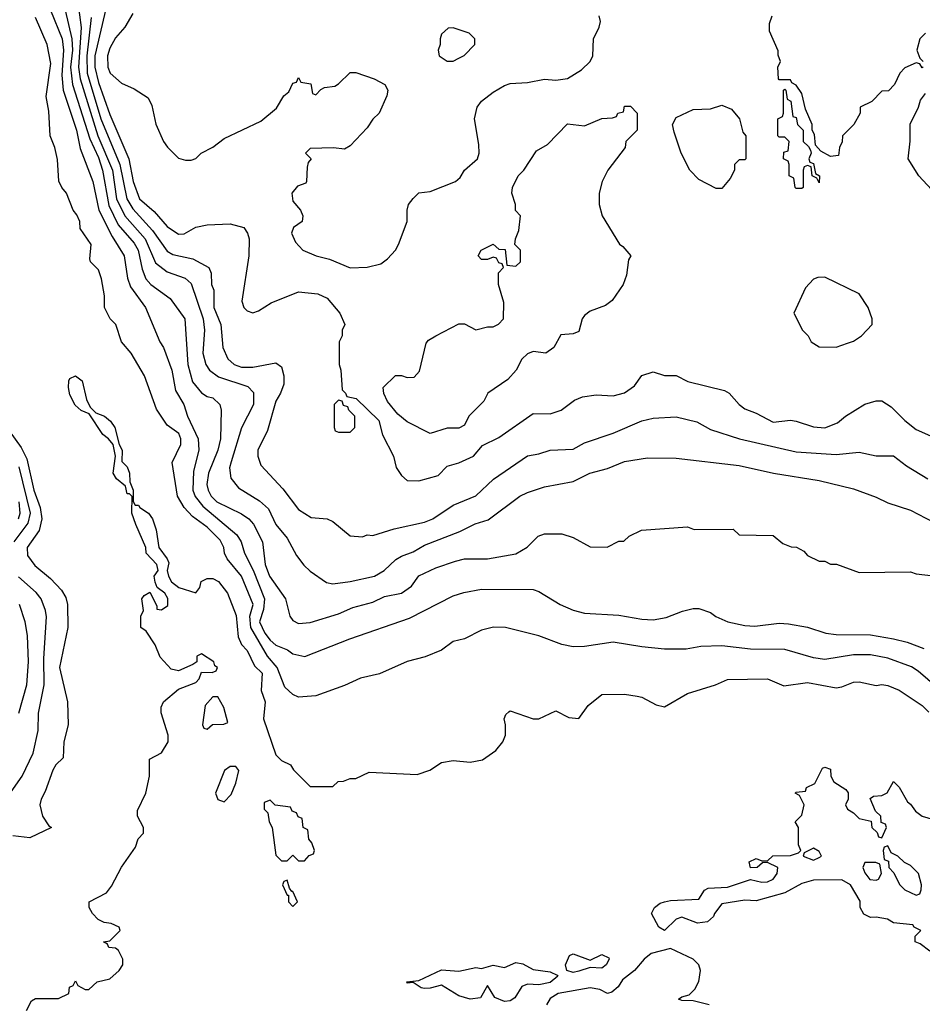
# Model space of a CAD drawing. Header units: inches. Extents: x 2348341 to 2479810, y 460419 to 613669.
# Tile 345 of 656: x 2374955 to 2378111, y 570792 to 574237. Entities that reach past the tile are written whole.
import ezdxf

# ---------------------------------------------------------------- set-up
doc = ezdxf.new("R2010")
doc.units = ezdxf.units.IN
doc.header["$MEASUREMENT"] = 0
doc.layers.add('C3577', color=7, linetype='Continuous')

msp = doc.modelspace()

# ---------------------------------------------------------------- linework, layer by layer
at = {"layer": 'C3577', "color": 2}
for points, elevation in [([(2375157.6, 574297.6), (2375169.2, 574209.2), (2375160.1, 574070), (2375165.7, 574030), (2375227.8, 573830), (2375278.6, 573710), (2375292.8, 573610), (2375322.4, 573550), (2375393.6, 573470), (2375430, 573386), (2375470, 573354), (2375532.7, 573332.7), (2375554.1, 573314.1), (2375595.6, 573190), (2375600.3, 573150), (2375595.3, 573070), (2375605.3, 573030), (2375618.4, 573010), (2375650, 572987), (2375752.9, 572952.9), (2375771.7, 572931.7), (2375772.2, 572890), (2375730, 572809), (2375693.7, 572690), (2375688.5, 572668.5), (2375692.5, 572632.5), (2375719.3, 572599.3), (2375793.3, 572553.3), (2375824.9, 572524.9), (2375850.5, 572470), (2375890, 572422.8), (2375922, 572362), (2375948.3, 572328.3), (2375970, 572306.8), (2376027.9, 572267.9), (2376050, 572262.8), (2376110, 572270.5), (2376195.3, 572290), (2376229.2, 572310), (2376270, 572347.7), (2376290, 572359.3), (2376330, 572374.9), (2376370, 572398.4), (2376493.8, 572446.2), (2376547.2, 572472.8), (2376593.4, 572486.6), (2376704, 572570), (2376730, 572582), (2376790, 572602.8), (2376890, 572621), (2376948, 572650), (2377010, 572666.8), (2377070, 572690.7), (2377150, 572704), (2377250, 572702.8), (2377470, 572677.3), (2377590.5, 572650.5), (2377750, 572624), (2377870, 572594.8), (2377950, 572566), (2377990, 572546), (2378070, 572521), (2378150, 572478.8)], 82), ([(2375259.5, 574290), (2375217.4, 574110), (2375217.7, 574070), (2375230, 574017.3), (2375270, 573904.9), (2375336.5, 573750), (2375351.5, 573670), (2375374, 573610), (2375425.3, 573565.3), (2375470, 573512.7), (2375510, 573486), (2375530, 573487.7), (2375570, 573510.7), (2375610, 573518.8), (2375690, 573522.8), (2375738, 573510), (2375751, 573490), (2375757.3, 573470), (2375756.3, 573410), (2375731.3, 573251.3), (2375738, 573230), (2375750, 573218), (2375770, 573211.3), (2375790, 573218), (2375833.6, 573246.4), (2375930, 573284.7), (2375996.9, 573276.9), (2376030, 573262), (2376074, 573210), (2376092, 573170), (2376082, 573150), (2376082, 573130), (2376072, 573110), (2376071.3, 573030), (2376078, 573010), (2376082, 572942), (2376094, 572930), (2376098, 572918), (2376131.1, 572911.1), (2376210, 572834), (2376223.6, 572783.6), (2376262, 572710), (2376271.3, 572670), (2376290, 572642), (2376310, 572624.7), (2376350, 572622.8), (2376418, 572642), (2376450, 572674), (2376490, 572686), (2376542, 572710), (2376572.7, 572747.3), (2376630, 572774.8), (2376750, 572858.8), (2376810, 572857.3), (2376848, 572870), (2376894.6, 572905.4), (2376923.1, 572916.9), (2376970, 572924), (2377030, 572920.7), (2377070, 572930.7), (2377104.8, 572955.2), (2377130, 572991.3), (2377170, 573004.7), (2377210, 572992), (2377250, 572992), (2377290.9, 572970.9), (2377419.3, 572939.3), (2377436, 572930), (2377470.5, 572890.5), (2377490, 572874.8), (2377530, 572860.5), (2377590, 572828.2), (2377650, 572834.9), (2377670, 572832.4), (2377730, 572812.4), (2377770, 572808.4), (2377814, 572826), (2377842, 572850), (2377910, 572891), (2377950, 572902.8), (2377970, 572902.8), (2378002.5, 572882.5), (2378050, 572834.8), (2378090, 572802.8), (2378150, 572776)], 90), ([(2378190, 571877.1), (2378097.1, 571957.1), (2378072.7, 571972.7), (2377990, 572003.1), (2377930, 572014.6), (2377870, 572014.9), (2377770, 571998.4), (2377730, 572004.4), (2377630, 572032.7), (2377510, 572034.4), (2377410, 572045.5), (2377336.5, 572043.5), (2377285.6, 572034.4), (2377210, 572034), (2377130, 572042), (2377030, 572059.1), (2376930, 572044), (2376890, 572042.8), (2376850, 572050.8), (2376770, 572081), (2376654, 572110), (2376610.9, 572110.9), (2376570, 572101), (2376510, 572071), (2376470, 572061), (2376430, 572031.3), (2376372.9, 572007.1), (2376310, 571991), (2376212.5, 571947.5), (2376146.8, 571933.2), (2376090, 571906.8), (2375990, 571871), (2375930, 571866), (2375910, 571876), (2375881.6, 571901.6), (2375854.9, 571970), (2375821.5, 572010), (2375762.7, 572110), (2375759.3, 572150), (2375771.1, 572191.1), (2375730.2, 572290.2), (2375680.3, 572350), (2375670.3, 572370), (2375668.8, 572390), (2375655.8, 572415.8), (2375610, 572461.3), (2375558.5, 572498.5), (2375530, 572530.5), (2375506.7, 572570), (2375487.9, 572687.9), (2375518, 572750), (2375518, 572770), (2375510.7, 572789.3), (2375470, 572818), (2375433.4, 572873.4), (2375390.8, 572990), (2375344, 573070), (2375310.5, 573110), (2375290.8, 573170), (2375271, 573190), (2375251, 573230), (2375250.6, 573270.6), (2375241, 573330), (2375230, 573362), (2375202, 573390), (2375199.6, 573399.6), (2375204.7, 573450), (2375166.4, 573506.4), (2375164.7, 573530), (2375154.4, 573554.4), (2375142, 573570), (2375118, 573630), (2375102, 573650), (2375092, 573672), (2375087.3, 573747.3), (2375078, 573790), (2375060.7, 573830), (2375056.8, 573916.8), (2375047.5, 573967.5), (2375063.8, 574083.8), (2375050.6, 574150), (2375010, 574244.7)], 70), ([(2375062.7, 574270), (2375103.5, 574170), (2375108.3, 574130), (2375102.3, 574042.3), (2375106.9, 573990), (2375153.4, 573850), (2375166.5, 573786.5), (2375210.2, 573670), (2375231.3, 573570), (2375277.5, 573477.5), (2375319.5, 573410), (2375331.7, 573331.7), (2375341.7, 573301.7), (2375394.9, 573230), (2375444.9, 573110), (2375457.3, 573090), (2375487, 573010), (2375499.1, 572939.1), (2375528.4, 572890), (2375540.9, 572850), (2375578.9, 572770), (2375581.1, 572730), (2375562.7, 572657.3), (2375559.6, 572590), (2375568.5, 572568.5), (2375594.9, 572534.9), (2375714.1, 572434.1), (2375728.5, 572410), (2375740.4, 572370), (2375771, 572311), (2375810.2, 572210), (2375806.9, 572173.1), (2375793.1, 572130), (2375811.6, 572090), (2375830, 572065.7), (2375850, 572048.7), (2375891.6, 572031.6), (2375910, 572018), (2375951.7, 572008.3), (2376109.6, 572070.4), (2376317.7, 572142.3), (2376470, 572220.7), (2376507.2, 572232.8), (2376570, 572244), (2376750, 572242.8), (2376770, 572236), (2376844.7, 572190), (2376890, 572170.6), (2376930, 572160.5), (2377050, 572152.7), (2377130, 572139.1), (2377170, 572137.3), (2377214.8, 572145.2), (2377272.9, 572167.1), (2377310, 572176), (2377330, 572176), (2377370, 572162.8), (2377388.5, 572148.5), (2377430.5, 572130.5), (2377490, 572117.1), (2377524.8, 572115.2), (2377610, 572124.9), (2377643.5, 572123.5), (2377710, 572111), (2377774, 572090), (2377810, 572085.5), (2377930, 572084.9), (2378010, 572070.7), (2378058.4, 572058.4), (2378116.1, 572036.1)], 74), ([(2375113.1, 574270), (2375137.4, 574170), (2375138.7, 574130), (2375132.2, 574070), (2375139.3, 574010), (2375200, 573820), (2375230, 573754.4), (2375244.5, 573710), (2375266.1, 573586.1), (2375299.3, 573519.3), (2375354.4, 573454.4), (2375369, 573430), (2375383.2, 573363.2), (2375395.8, 573330), (2375413, 573310), (2375481.3, 573261.3), (2375532.4, 573190), (2375543.1, 573030), (2375559.1, 572970), (2375590, 572930.8), (2375610, 572918.8), (2375630, 572914), (2375654.8, 572890), (2375658.8, 572870), (2375656.5, 572770), (2375647, 572730), (2375614.9, 572650), (2375609, 572610), (2375613.4, 572590), (2375624.2, 572570), (2375644.4, 572550), (2375730, 572508.2), (2375756.3, 572490), (2375771.6, 572471.6), (2375803.1, 572410), (2375813.4, 572330), (2375827.6, 572290), (2375884, 572210), (2375899.1, 572150), (2375910, 572134.8), (2375930, 572124), (2375970, 572128), (2376070, 572158), (2376120.1, 572179.9), (2376190, 572199.1), (2376230, 572219.1), (2376290, 572230.8), (2376324.8, 572255.2), (2376350, 572290.6), (2376410, 572319.1), (2376478, 572342), (2376510, 572350.6), (2376590, 572350.6), (2376690, 572367.3), (2376729.1, 572390.9), (2376768, 572430), (2376790, 572438), (2376850, 572438), (2376890, 572424.7), (2376950, 572392), (2377008.4, 572391.6), (2377050, 572412), (2377067.3, 572412.7), (2377086, 572430), (2377129.1, 572450.9), (2377290, 572462), (2377312.7, 572452.7), (2377450, 572454), (2377470, 572434), (2377590, 572432), (2377623.6, 572403.6), (2377652.7, 572392.7), (2377671.6, 572391.6), (2377696.9, 572376.9), (2377710, 572362), (2377750, 572342), (2377770, 572342), (2377790, 572332), (2377811.1, 572331.1), (2377890, 572302), (2378070, 572304.7), (2378090, 572298), (2378150, 572291.3)], 78), ([(2375204.6, 574244.6), (2375189.5, 574110), (2375190.9, 574050), (2375238.5, 573890), (2375304.3, 573730), (2375329.2, 573610), (2375350, 573574.9), (2375418.6, 573498.6), (2375470, 573426.7), (2375490, 573415.3), (2375559.6, 573399.6), (2375616, 573370), (2375624, 573350), (2375624.9, 573310), (2375633, 573290), (2375633.7, 573230), (2375657.4, 573170), (2375664.4, 573090), (2375682, 573050), (2375704, 573030), (2375730, 573021.1), (2375770, 573021.3), (2375850, 573036), (2375870, 573022), (2375878.8, 572990), (2375878.5, 572961.5), (2375866.8, 572930), (2375850, 572902), (2375821.1, 572798.9), (2375786.8, 572730), (2375786.8, 572710), (2375798, 572678), (2375875.1, 572595.1), (2375930, 572522.8), (2375974.4, 572494.4), (2376030, 572490.8), (2376050, 572481), (2376110, 572431), (2376153.2, 572426.8), (2376170, 572434), (2376190, 572432), (2376264.5, 572455.5), (2376370, 572478.4), (2376399, 572490), (2376470, 572538), (2376549.6, 572570.4), (2376611.3, 572628.7), (2376730, 572710.6), (2376770, 572717.3), (2376810, 572730.7), (2376890, 572734), (2376930, 572756.3), (2377030, 572790.5), (2377130, 572833.4), (2377170, 572842), (2377250, 572847.3), (2377322, 572830), (2377370, 572802.8), (2377471.3, 572770), (2377670, 572724.9), (2377810, 572715.8), (2377890, 572724), (2377950, 572710.6), (2378010, 572710.6), (2378056.1, 572676.1), (2378130.8, 572630)], 86), ([(2375350, 574258), (2375322.8, 574210), (2375290, 574172.7), (2375270, 574137.2), (2375261.3, 574110), (2375263.1, 574070), (2375270.7, 574050), (2375310, 574014.8), (2375354.4, 573994.4), (2375403.6, 573963.6), (2375416.9, 573936.9), (2375430.9, 573870.9), (2375458, 573810), (2375470.9, 573790.9), (2375510, 573752), (2375534.6, 573745.4), (2375554.6, 573745.4), (2375570, 573751.3), (2375588.7, 573770), (2375630, 573790.8), (2375670, 573821), (2375798, 573882), (2375852.9, 573927.1), (2375878, 573970), (2375895.3, 573984.7), (2375910, 574014), (2375922, 574018), (2375930, 574034), (2375938, 574018), (2375972.7, 574012.7), (2375978, 573978), (2375990, 573974), (2376007.3, 573992.7), (2376020.4, 573999.6), (2376056.4, 574003.6), (2376070, 574012), (2376110, 574052), (2376130, 574051.3), (2376194, 574030), (2376232, 574010), (2376242, 573990), (2376238, 573970), (2376211.3, 573910), (2376190, 573888), (2376170, 573858), (2376110, 573795.3), (2376090, 573784), (2376052, 573788), (2375970, 573786), (2375954, 573770), (2375974, 573750), (2375963.6, 573736.4), (2375959.6, 573720.4), (2375958, 573670), (2375955.3, 573664.7), (2375926.4, 573653.6), (2375906.8, 573630), (2375910, 573602), (2375936, 573570), (2375944.7, 573550), (2375942, 573530), (2375912, 573510), (2375904.7, 573490), (2375918.8, 573458.8), (2375944.7, 573430), (2375991.3, 573410), (2376038.3, 573398.3), (2376110, 573368), (2376170, 573370.8), (2376217, 573383), (2376240.2, 573399.8), (2376268.7, 573430), (2376279, 573450), (2376309, 573530), (2376309, 573570), (2376314, 573590), (2376330, 573611.3), (2376350, 573631), (2376390, 573636), (2376479, 573670), (2376495.1, 573684.9), (2376509.6, 573710.4), (2376555.1, 573750), (2376560.9, 573770), (2376560.2, 573800.2), (2376545.2, 573890), (2376554, 573930), (2376570, 573951), (2376610, 573982.8), (2376650, 574006.8), (2376670, 574013.4), (2376730, 574016.3), (2376790, 574028), (2376830, 574024.9), (2376870, 574030.7), (2376918.9, 574061.1), (2376949.5, 574090.5), (2376959.3, 574110), (2376961.2, 574170), (2376981.2, 574210), (2376985.2, 574230), (2376981.2, 574250)], 94), ([(2378114, 574070), (2378110, 574068), (2378102, 574082), (2378090, 574086), (2378050, 574068), (2378032, 574050), (2378014, 574010), (2377992.7, 573987.3), (2377970, 573986), (2377934, 573950), (2377894, 573930), (2377894, 573910), (2377872, 573870), (2377832, 573830), (2377831.1, 573808.9), (2377822, 573790), (2377818, 573762), (2377790, 573758), (2377756.4, 573776.4), (2377738, 573798), (2377734.6, 573834.6), (2377726, 573850), (2377726, 573870), (2377703.1, 573923.1), (2377690, 573978), (2377670, 574008), (2377655.3, 574015.3), (2377650, 574026), (2377610, 574026), (2377608, 574030), (2377606, 574070), (2377615.3, 574090), (2377607.3, 574112.7), (2377607.3, 574127.3), (2377576.4, 574196.4), (2377576.4, 574223.6), (2377586, 574250)], 90), ([(2378122, 574190), (2378102, 574170), (2378092, 574130), (2378102, 574102), (2378114, 574090)], 90), ([(2378174, 573610), (2378099, 573690), (2378062, 573750), (2378068.9, 573811.1), (2378068.4, 573871.6), (2378098, 573930), (2378104.7, 573955.3), (2378122, 573978)], 90), ([(2374978, 570770), (2374996.4, 570803.6), (2375010, 570812), (2375090, 570812), (2375126, 570830), (2375128.4, 570851.6), (2375142, 570858), (2375150, 570874), (2375158, 570858), (2375183.6, 570843.6), (2375196.4, 570843.6), (2375226, 570870), (2375270, 570881), (2375302, 570910), (2375315.3, 570930), (2375315.3, 570950), (2375300.4, 570980.4), (2375290, 570988), (2375266, 570990), (2375262, 571002), (2375248, 571010), (2375270, 571014), (2375306, 571050), (2375302, 571062), (2375274.6, 571074.6), (2375250, 571078), (2375229, 571089), (2375209.1, 571109.1), (2375198, 571130), (2375198, 571150), (2375258, 571182), (2375275.1, 571204.9), (2375310, 571271.3), (2375359, 571341), (2375369, 571371), (2375388, 571390), (2375388, 571410), (2375366, 571450), (2375366, 571470), (2375395.3, 571530), (2375408, 571590), (2375408, 571650), (2375450, 571672), (2375474, 571710), (2375473.6, 571733.6), (2375449, 571811), (2375448.9, 571831.1), (2375458, 571850), (2375510, 571894), (2375570, 571918), (2375582, 571930), (2375590, 571954), (2375627.3, 571952.7), (2375642, 571958), (2375646, 571970), (2375636.4, 571976.4), (2375634, 571990), (2375590, 572018), (2375574, 572010), (2375574, 571990), (2375559.6, 571980.4), (2375510, 571958), (2375484.7, 571964.7), (2375446.3, 572006.3), (2375428.7, 572050), (2375397.2, 572097.2), (2375378, 572110), (2375378, 572150), (2375388, 572170), (2375382, 572210), (2375390, 572222), (2375410, 572234), (2375434, 572186), (2375434, 572174), (2375450, 572172), (2375472.9, 572187.1), (2375472.1, 572212.1), (2375462, 572230), (2375435.3, 572250), (2375428.4, 572268.4), (2375425.2, 572290), (2375439, 572310), (2375434, 572330), (2375397.2, 572370), (2375396, 572390), (2375360.9, 572470), (2375347, 572510), (2375348.4, 572568.4), (2375338, 572578), (2375330, 572578), (2375324, 572604), (2375293.2, 572630), (2375282, 572650), (2375289.3, 572709.3), (2375282, 572750), (2375265.2, 572770), (2375244.9, 572784.9), (2375198, 572858), (2375170, 572869.6), (2375148.2, 572888.2), (2375130, 572924), (2375124.7, 572950), (2375126.5, 572973.5), (2375130, 572981), (2375149.2, 572990.8), (2375173.4, 572973.4), (2375188.1, 572908.1), (2375200.9, 572880.9), (2375221.1, 572861.1), (2375250.8, 572850), (2375272, 572832), (2375287.7, 572810), (2375302, 572750), (2375313.4, 572730), (2375311.3, 572691.3), (2375330, 572672), (2375339.1, 572650), (2375339.6, 572619.6), (2375350.8, 572590), (2375351.1, 572551.1), (2375358, 572538), (2375370, 572538), (2375374.8, 572530), (2375405.5, 572510), (2375419.3, 572490), (2375431.8, 572451.8), (2375440.7, 572390), (2375470.5, 572350.5), (2375475.9, 572335.9), (2375470.8, 572310), (2375474.8, 572290), (2375486, 572270), (2375511, 572250), (2375570, 572231.3), (2375584, 572250), (2375589.1, 572270.9), (2375610, 572281), (2375630, 572281), (2375650, 572271.3), (2375681, 572230), (2375711.9, 572151.9), (2375718, 572078), (2375730.6, 572050.6), (2375750.6, 572030), (2375776.1, 571976.1), (2375802, 571950), (2375799.5, 571890), (2375813.4, 571850), (2375807.7, 571790), (2375850, 571664.7), (2375870, 571644.7), (2375902, 571630), (2375911.6, 571611.6), (2375970, 571554), (2376050, 571554), (2376068.4, 571571.6), (2376087.3, 571572.7), (2376110, 571582), (2376130, 571582), (2376176.4, 571603.6), (2376344.7, 571595.3), (2376389, 571611), (2376430, 571638), (2376470, 571644.7), (2376530, 571638.8), (2376572.5, 571647.5), (2376620.2, 571679.8), (2376644, 571710), (2376653.6, 571733.6), (2376654, 571770), (2376649.3, 571790.7), (2376654.6, 571805.4), (2376664.7, 571815.3), (2376670, 571818), (2376750, 571791), (2376770, 571791), (2376830, 571818), (2376875.3, 571795.3), (2376910, 571791.3), (2376942.3, 571837.7), (2376990, 571876), (2377070, 571877.3), (2377114, 571870), (2377130, 571866), (2377179.8, 571839.8), (2377210, 571832), (2377290, 571878.8), (2377388, 571910), (2377430, 571928), (2377570, 571930.8), (2377626.4, 571906.4), (2377710, 571917.1), (2377810, 571899.1), (2377830, 571902), (2377870, 571918.7), (2377890, 571920.3), (2377950, 571907.3), (2377970, 571910.7), (2377990, 571907.3), (2378030, 571890.7), (2378110, 571837.3), (2378134.2, 571814.2)], 66), ([(2374918.3, 572798.3), (2374959.5, 572739.5), (2374980, 572700), (2375003.7, 572590), (2375026.6, 572530), (2375032.3, 572490), (2375023, 572450), (2374980.5, 572390), (2374981.7, 572361.7), (2375007.5, 572327.5), (2375061.7, 572281.7), (2375100.8, 572240.8), (2375115.6, 572215.6), (2375121.6, 572190), (2375122.9, 572110), (2375093.3, 571970), (2375122, 571850), (2375123.7, 571770), (2375109.4, 571710), (2375106, 571654), (2375081.2, 571630), (2375070, 571611.3), (2375044.1, 571535.9), (2375029.3, 571510), (2375025.2, 571490), (2375034, 571450), (2375056.4, 571416.4), (2375066, 571410), (2374990, 571374.8), (2374930, 571380.7)], 70), ([(2374934.8, 572410), (2374984.6, 572475.4), (2374992.5, 572510), (2374952.4, 572672.4)], 74), ([(2374949.8, 572490), (2374956.2, 572510), (2374952.8, 572550)], 78), ([(2374916.1, 571523.9), (2374963.6, 571590), (2375001.3, 571670), (2375019.6, 571750), (2375020.7, 571810), (2375040.5, 571910), (2375038.8, 572001.2), (2375047.8, 572147.8), (2375045.1, 572170), (2375029.6, 572210), (2375012.1, 572232.1), (2374950, 572287.3)], 74), ([(2374951.3, 571810), (2374979.7, 571910), (2374985.7, 571990), (2374982.4, 572082.4), (2374973.6, 572130), (2374953.3, 572190)], 78), ([(2378137.2, 570977.2), (2378103.1, 571003.1), (2378086, 571010), (2378086, 571030), (2378106, 571050), (2378082, 571062), (2378078, 571070), (2378010, 571077), (2377989.6, 571089.6), (2377950, 571097), (2377930, 571095.1), (2377906.6, 571106.6), (2377894, 571130), (2377893.2, 571153.2), (2377859.5, 571210), (2377830, 571227.6), (2377730, 571225.6), (2377690, 571214.5), (2377630, 571182), (2377530, 571153.3), (2377490, 571156.2), (2377410, 571142.9), (2377384, 571110), (2377381, 571099), (2377359.9, 571080.1), (2377324.4, 571075.6), (2377270, 571096.3), (2377250, 571089.6), (2377210, 571049.6), (2377190, 571062), (2377163.7, 571110), (2377174, 571130), (2377194.5, 571145.5), (2377209.5, 571150.5), (2377230, 571155.5), (2377330, 571159.3), (2377349.4, 571190.6), (2377362, 571198), (2377430, 571201.6), (2377510, 571228), (2377550, 571219.3), (2377570, 571220.5), (2377589, 571230), (2377604, 571250), (2377606, 571270), (2377570, 571288), (2377552.7, 571287.3), (2377534, 571270), (2377510, 571268.7), (2377506, 571290), (2377530, 571302), (2377550, 571294), (2377570, 571294), (2377588.4, 571311.6), (2377650, 571312), (2377678, 571322), (2377686, 571330), (2377678, 571350), (2377678, 571410), (2377666, 571430), (2377690, 571454), (2377698, 571490), (2377682, 571522), (2377666, 571530), (2377670, 571534), (2377702, 571538), (2377706, 571550), (2377735.3, 571564.7), (2377762, 571618), (2377770, 571622), (2377790, 571614), (2377791.3, 571590), (2377802, 571570), (2377843.6, 571543.6), (2377851.6, 571531.6), (2377852, 571510), (2377842, 571490), (2377850, 571474), (2377870, 571462), (2377890, 571442), (2377932.7, 571432.7), (2377934, 571410), (2377952.7, 571392.7), (2377958, 571378), (2377970, 571374), (2377986, 571410), (2377982, 571422), (2377967.3, 571427.3), (2377966, 571450), (2377947.3, 571467.3), (2377928.4, 571511.6), (2377940.4, 571519.6), (2377970, 571522), (2377988.7, 571531.3), (2378010, 571571), (2378030, 571552), (2378059.6, 571499.6), (2378070, 571492), (2378087.1, 571467.1), (2378110.6, 571450.6), (2378150, 571438.8)], 62), ([(2377366, 570790), (2377310, 570804), (2377270, 570805.2), (2377258, 570810), (2377270, 570818), (2377295.3, 570824.7), (2377315.5, 570844.5), (2377330, 570872), (2377335.1, 570910), (2377329.2, 570930), (2377309.2, 570950), (2377230, 570987), (2377163, 570970), (2377138, 570950), (2377104, 570910), (2377062.9, 570877.1), (2377047, 570853), (2377025.8, 570834.2), (2377010, 570829.6), (2376983.3, 570843.3), (2376950, 570849.5), (2376838, 570830), (2376810, 570812), (2376796.4, 570790)], 66)]:
    msp.add_lwpolyline(points, dxfattribs=dict(at, elevation=elevation))
for points, elevation in [([(2376470, 574208), (2376452.7, 574207.3), (2376430, 574186), (2376424.7, 574170), (2376424.7, 574150), (2376418, 574130), (2376422, 574110), (2376450, 574091.3), (2376470, 574092), (2376490, 574102), (2376508.4, 574111.6), (2376546, 574150), (2376546, 574170), (2376526, 574190)], 98), ([(2377750, 573666), (2377742, 573682), (2377726, 573690), (2377722, 573722), (2377710, 573726), (2377698, 573722), (2377694, 573710), (2377694, 573650), (2377690, 573646), (2377670, 573646), (2377666, 573650), (2377662, 573682), (2377646, 573690), (2377646, 573730), (2377642, 573742), (2377626, 573750), (2377627.3, 573772.7), (2377642, 573778), (2377646, 573810), (2377630, 573826), (2377610, 573826), (2377606, 573830), (2377606, 573890), (2377622, 573898), (2377626, 573910), (2377626, 573990), (2377630, 573994), (2377634, 573990), (2377638, 573958), (2377651.6, 573951.6), (2377658, 573898), (2377670, 573894), (2377674, 573870), (2377694, 573850), (2377694, 573810), (2377712.7, 573792.7), (2377719.6, 573779.6), (2377722, 573770), (2377714, 573750), (2377718, 573738), (2377730, 573734), (2377738, 573698), (2377752, 573690)], 90), ([(2376794, 573070), (2376750, 573075.3), (2376730, 573068), (2376711.1, 573048.9), (2376691.3, 573010), (2376662, 572978), (2376592, 572930), (2376578, 572902), (2376524.7, 572850), (2376510, 572818), (2376490, 572808), (2376450, 572808), (2376390, 572788.7), (2376309.1, 572829.1), (2376276.4, 572856.4), (2376240.4, 572900.4), (2376228.4, 572928.4), (2376226, 572950), (2376268.4, 572991.6), (2376290, 572992), (2376310, 572984.7), (2376334, 572986), (2376352.7, 573007.3), (2376375.5, 573104.5), (2376384.5, 573115.5), (2376410, 573130.8), (2376490, 573172), (2376510, 573172), (2376550, 573152), (2376590, 573162), (2376610, 573162), (2376628.4, 573171.6), (2376646, 573190), (2376647.3, 573247.3), (2376628.7, 573310), (2376628.7, 573351.3), (2376646, 573370), (2376642, 573382), (2376630, 573386), (2376622, 573402), (2376610, 573406), (2376590, 573398), (2376570, 573398), (2376558, 573410), (2376568, 573430), (2376610, 573451.3), (2376630, 573434), (2376652.7, 573432.7), (2376658, 573378), (2376690, 573374), (2376706, 573390), (2376706, 573430), (2376686, 573450), (2376688, 573470), (2376700.4, 573499.6), (2376706, 573550), (2376688.9, 573568.9), (2376688.7, 573590), (2376675.3, 573630), (2376678, 573650), (2376698, 573690), (2376718, 573710), (2376762, 573778), (2376800.4, 573799.6), (2376870, 573872), (2376930, 573864.7), (2376990, 573891.3), (2377027.3, 573892.7), (2377042, 573898), (2377046, 573910), (2377066, 573914), (2377070, 573934), (2377090, 573934), (2377114, 573910), (2377114, 573850), (2377074, 573810), (2377072, 573790), (2377011.3, 573710), (2376991.3, 573670), (2376981, 573630), (2376981, 573590), (2376991.3, 573550), (2377051.6, 573451.6), (2377063.6, 573443.6), (2377092, 573410), (2377083.6, 573396.4), (2377076.9, 573343.1), (2377064.7, 573310), (2377026.4, 573253.6), (2377002.8, 573237.2), (2376950, 573217.2), (2376930, 573202), (2376921, 573190), (2376910, 573146), (2376890, 573138), (2376846.4, 573133.6), (2376822, 573090)], 90), ([(2377390, 573646), (2377330, 573678), (2377298, 573710), (2377268, 573770), (2377243.1, 573843.1), (2377238, 573870), (2377250, 573894), (2377310, 573922), (2377370, 573924.7), (2377410, 573938), (2377443.6, 573923.6), (2377471.3, 573890), (2377483.6, 573843.6), (2377494, 573830), (2377494, 573750), (2377490, 573746), (2377470, 573746), (2377454, 573730), (2377454, 573710), (2377439.6, 573680.4), (2377410, 573646)], 90), ([(2377770, 573335.3), (2377745.4, 573334.6), (2377730, 573328.7), (2377702, 573298), (2377662, 573210), (2377692, 573150), (2377712, 573130), (2377722, 573110), (2377750, 573092), (2377810, 573091.3), (2377850, 573104.7), (2377870, 573111.3), (2377898, 573130), (2377935.3, 573170), (2377935.3, 573190), (2377922, 573230), (2377890, 573278)], 94), ([(2376070, 572906), (2376054, 572890), (2376054, 572810), (2376058, 572798), (2376070, 572794), (2376110, 572794), (2376126, 572810), (2376126, 572850), (2376106, 572870), (2376102, 572882), (2376087.3, 572887.3), (2376082, 572902)], 90), ([(2375630, 571868), (2375602.8, 571837.2), (2375594, 571770), (2375598, 571758), (2375610, 571754), (2375628.7, 571771.3), (2375668.4, 571771.6), (2375682, 571778), (2375668.7, 571830), (2375647.3, 571867.3)], 66), ([(2375710, 571624), (2375690, 571624), (2375670.7, 571609.3), (2375638.8, 571530), (2375647.9, 571507.9), (2375670, 571500.7), (2375694.2, 571525.8), (2375710, 571566), (2375721.2, 571610)], 66), ([(2375830, 571506), (2375810, 571498), (2375810, 571474), (2375822, 571462), (2375826.8, 571430), (2375838, 571410), (2375850, 571314), (2375870, 571294), (2375890, 571294), (2375910, 571314), (2375930, 571294), (2375950, 571294), (2375967.3, 571312.7), (2375982, 571318), (2375986, 571330), (2375976.4, 571356.4), (2375966, 571370), (2375962, 571402), (2375946, 571410), (2375942, 571442), (2375928, 571448), (2375922, 571462), (2375907.3, 571467.3), (2375902, 571482), (2375848, 571488)], 66), ([(2377730, 571338), (2377698, 571322), (2377694, 571310), (2377730, 571296), (2377750, 571306), (2377758, 571310), (2377750, 571326)], 62), ([(2377990, 571346), (2377978, 571342), (2377974, 571330), (2377978, 571298), (2377992.7, 571292.7), (2377994, 571270), (2378011.6, 571251.6), (2378031.1, 571211.1), (2378050, 571192), (2378090, 571174), (2378102, 571178), (2378107.3, 571192.7), (2378108, 571210), (2378098, 571250), (2378070, 571278), (2378048.4, 571288.4), (2378026, 571310), (2378002, 571322)], 62), ([(2377948, 571288), (2377910, 571288), (2377902.8, 571270), (2377910, 571252), (2377928, 571228), (2377950, 571226), (2377958, 571230), (2377968, 571250), (2377962, 571282)], 62), ([(2375890, 571226), (2375878, 571222), (2375874, 571210), (2375890, 571174), (2375894, 571174), (2375894, 571150), (2375910, 571134), (2375926, 571150), (2375910, 571186), (2375906, 571186), (2375898, 571198)], 66), ([(2376770, 570860.5), (2376730, 570862.4), (2376710, 570854.5), (2376685.7, 570814.3), (2376670, 570803.6), (2376650, 570801.6), (2376616.2, 570816.2), (2376590, 570857.2), (2376565.5, 570814.5), (2376530.3, 570809.7), (2376490, 570821.7), (2376430, 570858.7), (2376390, 570848), (2376370, 570847.6), (2376358, 570850), (2376330, 570868), (2376310, 570866), (2376308, 570870), (2376350, 570874.9), (2376430, 570912.2), (2376490, 570908), (2376550, 570920.4), (2376570, 570917.1), (2376610, 570928.4), (2376650, 570920.7), (2376690, 570938.4), (2376713.8, 570933.8), (2376750, 570913), (2376810, 570905.5), (2376834, 570894), (2376836, 570890), (2376810, 570868.4)], 62), ([(2376950, 570946), (2376990, 570965.5), (2377014.6, 570954.6), (2377016.3, 570950), (2377005.5, 570930), (2376990, 570918.7), (2376950, 570920.9), (2376910, 570907.3), (2376890, 570903.5), (2376868, 570910), (2376862.9, 570930), (2376877.5, 570962.5), (2376890, 570968)], 62)]:
    msp.add_lwpolyline(points, close=True, dxfattribs=dict(at, elevation=elevation))

doc.saveas('drawing.dxf')
